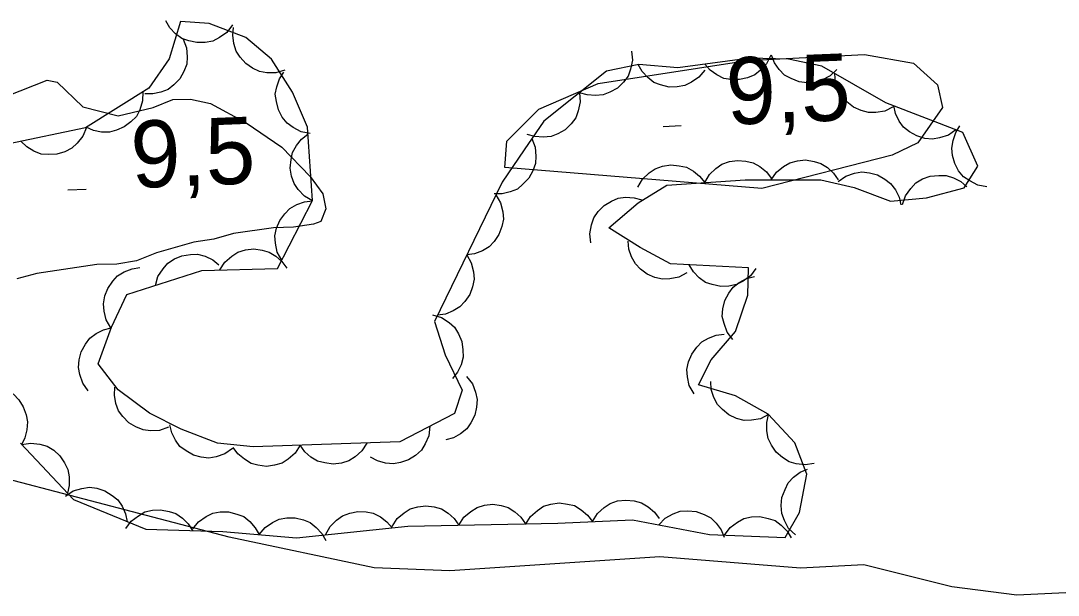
# Model space of a CAD drawing. Extents: x 336540 to 340074, y 5572036 to 5573747.
# Drawn here: x 337381.85 to 337428.43, y 5573421.15 to 5573446.93 of the extents above; entities that cross this region are included whole.
import ezdxf

# ---------------------------------------------------------------- set-up
doc = ezdxf.new("R2010")
doc.units = 0
for name, color, linetype in [('Niveau 2', 7, 'Continuous'), ('Niveau 3', 7, 'Continuous'), ('Niveau 44', 7, 'Continuous')]:
    doc.layers.add(name, color=color, linetype=linetype)

msp = doc.modelspace()

# ---------------------------------------------------------------- linework, layer by layer
at = {"layer": 'Niveau 2'}
for points in [[(337403.58, 5573440.34), (337403.68, 5573441.53), (337405.12, 5573442.97), (337407.78, 5573444.11), (337414.47, 5573445.15), (337419.73, 5573445.41), (337421.94, 5573445.03), (337423.01, 5573444.06), (337423.24, 5573443.04), (337422.13, 5573441.45), (337420.98, 5573440.9), (337415.12, 5573439.4), (337403.58, 5573440.34)], [(337381.25, 5573443.56), (337383.03, 5573444.27), (337383.49, 5573444.17), (337384.64, 5573443.07), (337386.22, 5573442.66), (337387.79, 5573443.04), (337388.68, 5573443.39), (337389.47, 5573443.41), (337390.37, 5573443.21), (337391.97, 5573442.35), (337393.57, 5573441.26), (337394.84, 5573439.94), (337395.42, 5573439.16), (337395.55, 5573438.49), (337395.33, 5573437.92), (337395, 5573437.8), (337394.1, 5573437.67), (337393.2, 5573437.64), (337391.41, 5573437.38), (337390.52, 5573437.13), (337389.62, 5573437), (337387.94, 5573436.51), (337387.05, 5573436.15), (337386.16, 5573436.01), (337385.26, 5573435.99), (337382.57, 5573435.59), (337381.67, 5573435.35)], [(337458.5, 5573421.94), (337449.17, 5573422.31), (337445.24, 5573423.13), (337442.15, 5573423.23), (337439.71, 5573423.7), (337436.94, 5573423.7), (337432.56, 5573422.83), (337429.09, 5573421.28), (337426.57, 5573421.15), (337423.66, 5573421.52), (337419.71, 5573422.51), (337416.86, 5573422.36), (337410.55, 5573422.87), (337401.12, 5573422.24), (337397.72, 5573422.38), (337391.21, 5573423.76), (337380.93, 5573426.45), (337378.55, 5573426.67), (337375.35, 5573426.51), (337365.75, 5573425.49), (337361.5, 5573425.94), (337355.12, 5573427.82), (337351.48, 5573429.51), (337346.24, 5573432.81)]]:
    msp.add_lwpolyline(points, dxfattribs=at)
at = {"layer": 'Niveau 3'}
for p, q in [((337410.7, 5573442.19), (337411.5, 5573442.23)), ((337383.97, 5573439.35), (337384.78, 5573439.38))]:
    msp.add_line(p, q, dxfattribs=at)
at = {"layer": 'Niveau 44'}
for points in [[(337381.84, 5573427.97), (337384.22, 5573425.45), (337387.46, 5573424.11), (337390.93, 5573424.01), (337394.23, 5573423.72), (337399.23, 5573424.25), (337405.96, 5573424.39), (337409.32, 5573424.54), (337412.77, 5573423.88), (337416.18, 5573423.74), (337416.82, 5573424.87), (337417.14, 5573426.59), (337416.61, 5573427.99), (337415.41, 5573429.27), (337413.95, 5573430.1), (337412.28, 5573430.59), (337412.85, 5573431.71), (337413.94, 5573432.98), (337414.5, 5573434.62), (337414.53, 5573435.84), (337411.02, 5573436.02), (337409.66, 5573436.75), (337408.25, 5573437.64), (337409.57, 5573438.76), (337410.86, 5573439.55), (337414.37, 5573439.79), (337417.78, 5573439.79), (337419.27, 5573439.45), (337420.91, 5573438.84), (337422.52, 5573438.98), (337424.21, 5573439.44), (337424.82, 5573440.4), (337424.15, 5573441.92), (337420.7, 5573443.25), (337417.82, 5573444.89), (337416.33, 5573445.21), (337414.58, 5573445.25), (337411.35, 5573444.82), (337409.61, 5573444.96), (337408.15, 5573444.67), (337405.34, 5573442.43), (337404.45, 5573441.14), (337403.46, 5573439.69), (337400.43, 5573433.44), (337400.9, 5573431.94), (337401.67, 5573430.36), (337401.32, 5573429.3), (337398.87, 5573428.03), (337392.28, 5573427.81), (337390.69, 5573427.98), (337389.06, 5573428.6), (337387.63, 5573429.32), (337386.23, 5573430.37), (337385.32, 5573431.53), (337385.92, 5573433.18), (337386.62, 5573434.64), (337389.98, 5573435.73), (337393.38, 5573435.82), (337394.95, 5573438.86), (337394.72, 5573442.16), (337394.05, 5573443.73), (337393.11, 5573445.21), (337391.95, 5573446.18), (337390.31, 5573446.81), (337389.02, 5573446.89), (337388.52, 5573445.22), (337387.6, 5573443.91), (337384.76, 5573442.13), (337381.33, 5573441.41)], [(337391.36, 5573446.75), (337391.1, 5573446.41), (337390.77, 5573446.18), (337390.48, 5573446.02), (337390.13, 5573445.96), (337389.76, 5573445.95), (337389.39, 5573446.03), (337389.08, 5573446.14), (337388.8, 5573446.35), (337388.55, 5573446.62), (337388.36, 5573446.93)], [(337393.71, 5573444.71), (337393.31, 5573444.59), (337392.9, 5573444.6), (337392.57, 5573444.65), (337392.25, 5573444.8), (337391.95, 5573445.01), (337391.7, 5573445.3), (337391.52, 5573445.57), (337391.42, 5573445.91), (337391.37, 5573446.28), (337391.41, 5573446.63)], [(337389.14, 5573446.11), (337389.29, 5573445.72), (337389.32, 5573445.31), (337389.3, 5573444.98), (337389.18, 5573444.65), (337388.99, 5573444.33), (337388.72, 5573444.06), (337388.47, 5573443.85), (337388.14, 5573443.72), (337387.78, 5573443.65), (337387.42, 5573443.65)], [(337409.28, 5573445.57), (337409.32, 5573445.16), (337409.23, 5573444.76), (337409.12, 5573444.45), (337408.91, 5573444.17), (337408.64, 5573443.91), (337408.3, 5573443.73), (337408, 5573443.6), (337407.65, 5573443.57), (337407.28, 5573443.6), (337406.94, 5573443.7)], [(337415.53, 5573445.38), (337415.34, 5573445), (337415.06, 5573444.71), (337414.81, 5573444.5), (337414.48, 5573444.37), (337414.12, 5573444.29), (337413.74, 5573444.3), (337413.42, 5573444.34), (337413.1, 5573444.5), (337412.8, 5573444.71), (337412.56, 5573444.98)], [(337418.49, 5573444.75), (337418.19, 5573444.46), (337417.82, 5573444.27), (337417.51, 5573444.16), (337417.16, 5573444.15), (337416.8, 5573444.19), (337416.44, 5573444.34), (337416.15, 5573444.49), (337415.9, 5573444.74), (337415.69, 5573445.04), (337415.56, 5573445.38)], [(337412.56, 5573444.72), (337412.3, 5573444.4), (337411.97, 5573444.17), (337411.67, 5573444.02), (337411.33, 5573443.96), (337410.96, 5573443.95), (337410.58, 5573444.05), (337410.28, 5573444.16), (337410, 5573444.38), (337409.75, 5573444.65), (337409.57, 5573444.96)], [(337394.85, 5573441.87), (337394.44, 5573441.95), (337394.08, 5573442.14), (337393.81, 5573442.33), (337393.59, 5573442.61), (337393.42, 5573442.93), (337393.33, 5573443.3), (337393.28, 5573443.63), (337393.35, 5573443.97), (337393.47, 5573444.32), (337393.67, 5573444.63)], [(337421.02, 5573443.07), (337420.65, 5573442.88), (337420.25, 5573442.82), (337419.92, 5573442.81), (337419.58, 5573442.9), (337419.24, 5573443.05), (337418.94, 5573443.29), (337418.71, 5573443.52), (337418.55, 5573443.84), (337418.44, 5573444.19), (337418.41, 5573444.55)], [(337387.33, 5573443.74), (337387.32, 5573443.33), (337387.19, 5573442.94), (337387.04, 5573442.64), (337386.8, 5573442.39), (337386.5, 5573442.17), (337386.15, 5573442.02), (337385.84, 5573441.93), (337385.48, 5573441.93), (337385.12, 5573442), (337384.79, 5573442.15)], [(337406.94, 5573443.7), (337406.97, 5573443.29), (337406.88, 5573442.89), (337406.77, 5573442.58), (337406.56, 5573442.3), (337406.29, 5573442.04), (337405.96, 5573441.86), (337405.66, 5573441.73), (337405.31, 5573441.7), (337404.94, 5573441.73), (337404.59, 5573441.83)], [(337423.84, 5573442.04), (337423.5, 5573441.8), (337423.11, 5573441.67), (337422.79, 5573441.61), (337422.44, 5573441.65), (337422.09, 5573441.76), (337421.76, 5573441.95), (337421.49, 5573442.15), (337421.29, 5573442.43), (337421.13, 5573442.77), (337421.05, 5573443.12)], [(337384.8, 5573442.14), (337384.64, 5573441.75), (337384.38, 5573441.44), (337384.14, 5573441.21), (337383.83, 5573441.05), (337383.47, 5573440.94), (337383.09, 5573440.93), (337382.76, 5573440.95), (337382.44, 5573441.08), (337382.12, 5573441.27), (337381.86, 5573441.52)], [(337425.23, 5573439.47), (337424.82, 5573439.55), (337424.46, 5573439.74), (337424.18, 5573439.92), (337423.96, 5573440.2), (337423.79, 5573440.52), (337423.69, 5573440.89), (337423.65, 5573441.22), (337423.71, 5573441.56), (337423.83, 5573441.91), (337424.02, 5573442.22)], [(337394.95, 5573438.85), (337394.59, 5573439.06), (337394.31, 5573439.36), (337394.12, 5573439.63), (337394.01, 5573439.96), (337393.95, 5573440.32), (337393.99, 5573440.7), (337394.05, 5573441.02), (337394.23, 5573441.33), (337394.46, 5573441.62), (337394.74, 5573441.84)], [(337404.8, 5573441.65), (337404.95, 5573441.26), (337404.98, 5573440.85), (337404.97, 5573440.52), (337404.85, 5573440.19), (337404.67, 5573439.87), (337404.4, 5573439.59), (337404.15, 5573439.38), (337403.83, 5573439.25), (337403.46, 5573439.17), (337403.1, 5573439.17)], [(337412.56, 5573439.67), (337412.77, 5573440.03), (337413.06, 5573440.3), (337413.33, 5573440.49), (337413.67, 5573440.61), (337414.03, 5573440.66), (337414.41, 5573440.63), (337414.73, 5573440.56), (337415.04, 5573440.39), (337415.33, 5573440.15), (337415.55, 5573439.87)], [(337415.55, 5573439.79), (337415.79, 5573440.14), (337416.1, 5573440.39), (337416.38, 5573440.56), (337416.72, 5573440.65), (337417.09, 5573440.69), (337417.47, 5573440.62), (337417.78, 5573440.53), (337418.08, 5573440.34), (337418.35, 5573440.09), (337418.55, 5573439.79)], [(337409.56, 5573439.46), (337409.77, 5573439.82), (337410.07, 5573440.1), (337410.34, 5573440.29), (337410.67, 5573440.4), (337411.04, 5573440.46), (337411.42, 5573440.42), (337411.74, 5573440.36), (337412.05, 5573440.18), (337412.33, 5573439.95), (337412.56, 5573439.67)], [(337418.56, 5573439.71), (337418.9, 5573439.96), (337419.29, 5573440.09), (337419.61, 5573440.15), (337419.96, 5573440.11), (337420.32, 5573440.02), (337420.65, 5573439.82), (337420.91, 5573439.63), (337421.12, 5573439.35), (337421.29, 5573439.02), (337421.37, 5573438.67)], [(337421.44, 5573438.69), (337421.57, 5573439.08), (337421.81, 5573439.41), (337422.04, 5573439.65), (337422.34, 5573439.83), (337422.69, 5573439.95), (337423.07, 5573439.99), (337423.4, 5573439.99), (337423.73, 5573439.88), (337424.06, 5573439.71), (337424.33, 5573439.47)], [(337393.57, 5573436.18), (337393.37, 5573436.55), (337393.29, 5573436.95), (337393.26, 5573437.28), (337393.34, 5573437.62), (337393.48, 5573437.96), (337393.71, 5573438.27), (337393.93, 5573438.51), (337394.24, 5573438.68), (337394.59, 5573438.81), (337394.95, 5573438.85)], [(337403.18, 5573439.12), (337403.39, 5573438.76), (337403.49, 5573438.36), (337403.52, 5573438.03), (337403.45, 5573437.69), (337403.32, 5573437.34), (337403.1, 5573437.03), (337402.88, 5573436.79), (337402.58, 5573436.61), (337402.23, 5573436.47), (337401.88, 5573436.42)], [(337407.44, 5573436.96), (337407.4, 5573437.37), (337407.47, 5573437.77), (337407.58, 5573438.09), (337407.78, 5573438.37), (337408.04, 5573438.64), (337408.37, 5573438.83), (337408.67, 5573438.97), (337409.01, 5573439.01), (337409.39, 5573438.99), (337409.73, 5573438.9)], [(337411.76, 5573435.62), (337411.4, 5573435.43), (337411, 5573435.35), (337410.67, 5573435.33), (337410.32, 5573435.41), (337409.98, 5573435.56), (337409.68, 5573435.79), (337409.45, 5573436.02), (337409.28, 5573436.33), (337409.16, 5573436.68), (337409.12, 5573437.04)], [(337387.9, 5573435.05), (337388.01, 5573435.46), (337388.24, 5573435.8), (337388.45, 5573436.05), (337388.75, 5573436.24), (337389.09, 5573436.38), (337389.47, 5573436.44), (337389.79, 5573436.45), (337390.13, 5573436.36), (337390.47, 5573436.2), (337390.75, 5573435.98)], [(337390.79, 5573435.75), (337391.02, 5573436.1), (337391.33, 5573436.37), (337391.6, 5573436.55), (337391.94, 5573436.65), (337392.31, 5573436.69), (337392.69, 5573436.63), (337393, 5573436.55), (337393.3, 5573436.37), (337393.58, 5573436.12), (337393.79, 5573435.83)], [(337401.88, 5573436.42), (337402.08, 5573436.06), (337402.18, 5573435.66), (337402.21, 5573435.34), (337402.14, 5573434.99), (337402.01, 5573434.64), (337401.79, 5573434.33), (337401.57, 5573434.09), (337401.27, 5573433.91), (337400.92, 5573433.77), (337400.57, 5573433.72)], [(337414.86, 5573435.82), (337414.61, 5573435.49), (337414.28, 5573435.25), (337413.99, 5573435.09), (337413.65, 5573435.02), (337413.28, 5573435.01), (337412.9, 5573435.09), (337412.59, 5573435.19), (337412.31, 5573435.4), (337412.05, 5573435.67), (337411.86, 5573435.98)], [(337385.9, 5573433.15), (337385.69, 5573433.51), (337385.6, 5573433.9), (337385.57, 5573434.23), (337385.63, 5573434.58), (337385.76, 5573434.92), (337385.98, 5573435.24), (337386.2, 5573435.48), (337386.5, 5573435.66), (337386.85, 5573435.8), (337387.2, 5573435.85)], [(337413.82, 5573432.62), (337413.57, 5573432.96), (337413.43, 5573433.34), (337413.35, 5573433.66), (337413.38, 5573434.01), (337413.47, 5573434.37), (337413.65, 5573434.71), (337413.84, 5573434.98), (337414.11, 5573435.19), (337414.44, 5573435.37), (337414.79, 5573435.46)], [(337400.34, 5573433.74), (337400.74, 5573433.62), (337401.08, 5573433.39), (337401.32, 5573433.18), (337401.51, 5573432.88), (337401.65, 5573432.54), (337401.7, 5573432.16), (337401.71, 5573431.83), (337401.62, 5573431.49), (337401.46, 5573431.16), (337401.23, 5573430.88)], [(337384.88, 5573430.33), (337384.64, 5573430.66), (337384.5, 5573431.05), (337384.44, 5573431.37), (337384.47, 5573431.72), (337384.57, 5573432.08), (337384.76, 5573432.41), (337384.95, 5573432.68), (337385.23, 5573432.89), (337385.56, 5573433.06), (337385.91, 5573433.15)], [(337412.08, 5573430.19), (337411.87, 5573430.56), (337411.79, 5573430.95), (337411.76, 5573431.28), (337411.84, 5573431.63), (337411.98, 5573431.97), (337412.21, 5573432.28), (337412.43, 5573432.52), (337412.73, 5573432.69), (337413.08, 5573432.82), (337413.44, 5573432.87)], [(337401.87, 5573430.97), (337402.13, 5573430.64), (337402.27, 5573430.26), (337402.35, 5573429.94), (337402.32, 5573429.59), (337402.24, 5573429.23), (337402.06, 5573428.89), (337401.88, 5573428.62), (337401.6, 5573428.4), (337401.28, 5573428.22), (337400.93, 5573428.12)], [(337380.44, 5573430.53), (337380.85, 5573430.5), (337381.23, 5573430.34), (337381.52, 5573430.18), (337381.76, 5573429.92), (337381.96, 5573429.61), (337382.09, 5573429.25), (337382.16, 5573428.93), (337382.13, 5573428.58), (337382.04, 5573428.22), (337381.88, 5573427.9)], [(337388.48, 5573428.69), (337388.08, 5573428.55), (337387.67, 5573428.53), (337387.35, 5573428.57), (337387.02, 5573428.7), (337386.71, 5573428.89), (337386.44, 5573429.17), (337386.24, 5573429.43), (337386.12, 5573429.76), (337386.06, 5573430.13), (337386.08, 5573430.49)], [(337415.43, 5573429.26), (337415.06, 5573429.07), (337414.66, 5573429), (337414.33, 5573428.99), (337413.99, 5573429.08), (337413.65, 5573429.24), (337413.36, 5573429.48), (337413.13, 5573429.71), (337412.97, 5573430.03), (337412.85, 5573430.38), (337412.83, 5573430.74)], [(337417.48, 5573427.06), (337417.07, 5573427), (337416.67, 5573427.05), (337416.35, 5573427.14), (337416.05, 5573427.33), (337415.77, 5573427.57), (337415.56, 5573427.89), (337415.41, 5573428.18), (337415.35, 5573428.53), (337415.35, 5573428.9), (337415.43, 5573429.25)], [(337391.36, 5573427.73), (337391.01, 5573427.49), (337390.63, 5573427.36), (337390.3, 5573427.3), (337389.95, 5573427.34), (337389.6, 5573427.44), (337389.27, 5573427.63), (337389, 5573427.83), (337388.8, 5573428.11), (337388.63, 5573428.44), (337388.55, 5573428.79)], [(337400.22, 5573428.73), (337400.17, 5573428.31), (337400.01, 5573427.94), (337399.84, 5573427.66), (337399.58, 5573427.42), (337399.26, 5573427.22), (337398.9, 5573427.11), (337398.58, 5573427.04), (337398.23, 5573427.08), (337397.87, 5573427.18), (337397.56, 5573427.35)], [(337381.89, 5573427.91), (337382.31, 5573427.98), (337382.71, 5573427.93), (337383.03, 5573427.84), (337383.33, 5573427.66), (337383.6, 5573427.41), (337383.81, 5573427.09), (337383.97, 5573426.8), (337384.03, 5573426.46), (337384.03, 5573426.08), (337383.95, 5573425.73)], [(337394.39, 5573427.88), (337394.17, 5573427.53), (337393.86, 5573427.26), (337393.59, 5573427.08), (337393.25, 5573426.98), (337392.88, 5573426.93), (337392.5, 5573426.98), (337392.19, 5573427.06), (337391.89, 5573427.25), (337391.6, 5573427.49), (337391.39, 5573427.78)], [(337397.39, 5573427.98), (337397.17, 5573427.63), (337396.86, 5573427.36), (337396.58, 5573427.18), (337396.25, 5573427.08), (337395.88, 5573427.03), (337395.5, 5573427.09), (337395.18, 5573427.16), (337394.88, 5573427.35), (337394.6, 5573427.59), (337394.39, 5573427.88)], [(337416.63, 5573423.86), (337416.33, 5573424.15), (337416.14, 5573424.51), (337416.02, 5573424.82), (337416, 5573425.17), (337416.03, 5573425.54), (337416.17, 5573425.9), (337416.31, 5573426.19), (337416.55, 5573426.45), (337416.85, 5573426.67), (337417.18, 5573426.81)], [(337383.86, 5573425.6), (337384.21, 5573425.83), (337384.6, 5573425.94), (337384.93, 5573426), (337385.27, 5573425.95), (337385.63, 5573425.84), (337385.95, 5573425.63), (337386.21, 5573425.43), (337386.4, 5573425.14), (337386.56, 5573424.8), (337386.63, 5573424.45)], [(337401.52, 5573424.3), (337401.75, 5573424.65), (337402.06, 5573424.91), (337402.34, 5573425.09), (337402.68, 5573425.19), (337403.04, 5573425.23), (337403.42, 5573425.17), (337403.74, 5573425.09), (337404.04, 5573424.9), (337404.31, 5573424.65), (337404.52, 5573424.36)], [(337404.52, 5573424.33), (337404.74, 5573424.68), (337405.05, 5573424.95), (337405.32, 5573425.14), (337405.65, 5573425.24), (337406.02, 5573425.29), (337406.4, 5573425.24), (337406.72, 5573425.17), (337407.02, 5573424.99), (337407.3, 5573424.75), (337407.52, 5573424.46)], [(337407.52, 5573424.46), (337407.74, 5573424.82), (337408.04, 5573425.09), (337408.32, 5573425.27), (337408.65, 5573425.38), (337409.02, 5573425.42), (337409.4, 5573425.38), (337409.72, 5573425.3), (337410.02, 5573425.12), (337410.3, 5573424.88), (337410.52, 5573424.59)], [(337386.57, 5573424.14), (337386.81, 5573424.47), (337387.13, 5573424.72), (337387.42, 5573424.89), (337387.76, 5573424.97), (337388.13, 5573424.99), (337388.51, 5573424.91), (337388.82, 5573424.82), (337389.11, 5573424.61), (337389.37, 5573424.35), (337389.56, 5573424.05)], [(337389.57, 5573424.13), (337389.83, 5573424.45), (337390.17, 5573424.68), (337390.47, 5573424.83), (337390.81, 5573424.89), (337391.18, 5573424.89), (337391.55, 5573424.79), (337391.86, 5573424.68), (337392.13, 5573424.46), (337392.38, 5573424.18), (337392.56, 5573423.87)], [(337395.54, 5573423.86), (337395.74, 5573424.23), (337396.03, 5573424.52), (337396.29, 5573424.72), (337396.62, 5573424.84), (337396.98, 5573424.91), (337397.36, 5573424.89), (337397.68, 5573424.83), (337398, 5573424.67), (337398.29, 5573424.45), (337398.53, 5573424.18)], [(337398.52, 5573424.24), (337398.75, 5573424.59), (337399.06, 5573424.85), (337399.34, 5573425.03), (337399.68, 5573425.12), (337400.04, 5573425.16), (337400.42, 5573425.11), (337400.74, 5573425.03), (337401.04, 5573424.84), (337401.31, 5573424.59), (337401.52, 5573424.3)], [(337410.5, 5573424.31), (337410.79, 5573424.61), (337411.15, 5573424.8), (337411.46, 5573424.92), (337411.81, 5573424.94), (337412.18, 5573424.91), (337412.54, 5573424.77), (337412.83, 5573424.63), (337413.08, 5573424.38), (337413.3, 5573424.08), (337413.44, 5573423.75)], [(337392.56, 5573423.87), (337392.82, 5573424.19), (337393.16, 5573424.42), (337393.45, 5573424.57), (337393.8, 5573424.63), (337394.17, 5573424.62), (337394.54, 5573424.53), (337394.85, 5573424.41), (337395.12, 5573424.19), (337395.37, 5573423.92), (337395.55, 5573423.6)], [(337413.45, 5573423.85), (337413.7, 5573424.19), (337414.03, 5573424.43), (337414.32, 5573424.59), (337414.66, 5573424.67), (337415.03, 5573424.68), (337415.41, 5573424.6), (337415.72, 5573424.5), (337416, 5573424.3), (337416.26, 5573424.03), (337416.45, 5573423.73)]]:
    msp.add_lwpolyline(points, dxfattribs=at)

# ---------------------------------------------------------------- texts
at = {"layer": 'Niveau 3'}
for p in [(337413.58, 5573442.26), (337386.85, 5573439.42)]:
    msp.add_text('9,5    ', height=2.9999, rotation=2.2763, dxfattribs=at).set_placement(p)

doc.saveas('drawing.dxf')
